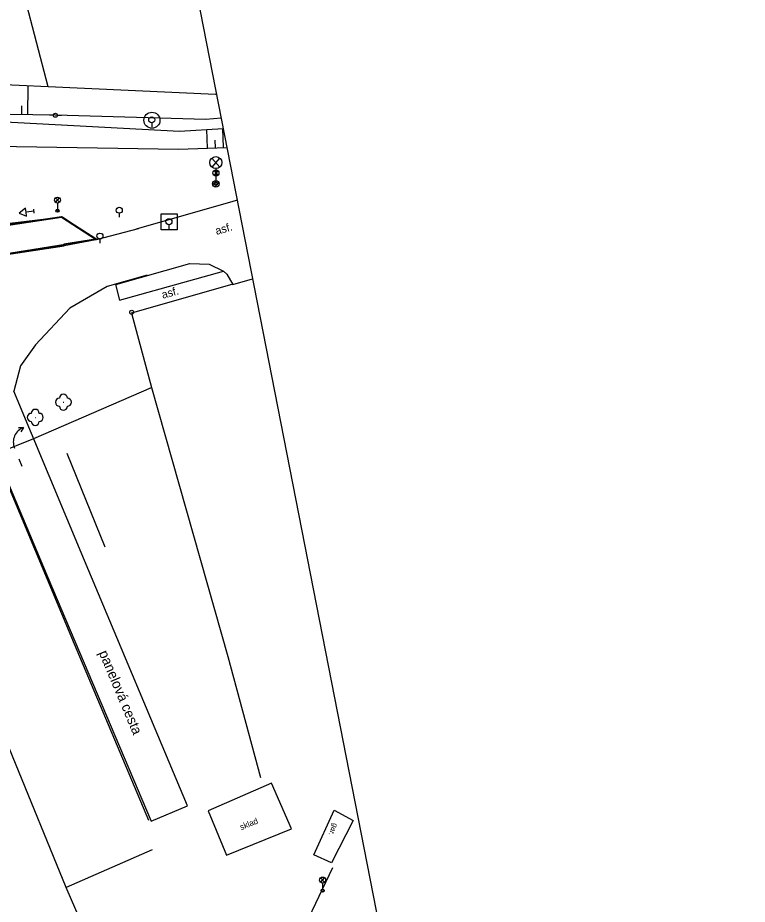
# Model space of a CAD drawing. Extents: x -545736 to -544888, y -1122892 to -1119128.
# Drawn here: x -545179.4 to -545088.3, y -1121572.1 to -1121461.4 of the extents above; entities that cross this region are included whole.
import ezdxf

# ---------------------------------------------------------------- set-up
doc = ezdxf.new("R2010")
doc.units = 0
for name, color, linetype in [('Podbarveni_Komunikace', 7, 'Continuous'), ('Vrstva 1', 7, 'Continuous'), ('Vrstva 10', 7, 'Continuous'), ('Vrstva 16_plochy', 7, 'Continuous'), ('Vrstva 17', 7, 'Continuous'), ('Vrstva 23', 7, 'Continuous'), ('Vrstva 25', 7, 'Continuous'), ('Vrstva 36', 7, 'Continuous'), ('Vrstva 41', 7, 'Continuous'), ('Vrstva 48', 7, 'Continuous'), ('Vrstva 49', 7, 'Continuous'), ('Vrstva 50', 7, 'Continuous'), ('Vrstva 51', 7, 'Continuous'), ('Vrstva 53', 7, 'Continuous'), ('Vrstva 62', 7, 'Continuous')]:
    doc.layers.add(name, color=color, linetype=linetype)

msp = doc.modelspace()

# ---------------------------------------------------------------- linework, layer by layer
at = {"layer": 'Podbarveni_Komunikace'}
for p, q in [((-545169.69, -1121489.02), (-545173.93, -1121486.28)), ((-545181.64, -1121490.98), (-545173.65, -1121489.76))]:
    msp.add_line(p, q, dxfattribs=at)
for points in [[(-545173.93, -1121486.28), (-545182.22, -1121487.51), (-545186.93, -1121488.05)], [(-545173.65, -1121489.76), (-545173.67, -1121489.64), (-545169.69, -1121489.02)]]:
    msp.add_lwpolyline(points, dxfattribs=at)
at = {"layer": 'Vrstva 1'}
msp.add_line((-545168.5, -1121527.5), (-545173.24, -1121515.82), dxfattribs=at)
at = {"layer": 'Vrstva 10'}
msp.add_line((-545169.99, -1121392.29), (-544887.57, -1122835.27), dxfattribs=at)
at = {"layer": 'Vrstva 16_plochy'}
for points in [[(-545282.46, -1121464.29), (-545278.52, -1121464.71), (-545277.47, -1121464.83), (-545264.34, -1121466.07), (-545246.3, -1121467.78), (-545221.13, -1121477.22), (-545194.62, -1121486.34), (-545191.65, -1121487.38), (-545189.28, -1121487.91), (-545186.93, -1121488.05), (-545182.22, -1121487.51), (-545173.93, -1121486.28), (-545169.69, -1121489.02)], [(-545247.25, -1121471.16), (-545247.23, -1121471.26), (-545222.54, -1121480.59), (-545196.36, -1121489.58), (-545192.53, -1121490.9), (-545189.64, -1121491.55), (-545187.88, -1121491.68), (-545186.38, -1121491.66), (-545184.05, -1121491.43), (-545181.62, -1121491.08), (-545173.62, -1121489.85)], [(-545182.24, -1121487.42), (-545173.95, -1121486.18), (-545169.65, -1121488.93), (-545169.67, -1121489.13), (-545173.62, -1121489.85)], [(-545181.64, -1121490.98), (-545173.65, -1121489.76), (-545173.67, -1121489.64), (-545169.69, -1121489.02), (-545173.93, -1121486.28), (-545182.22, -1121487.51)], [(-545169.69, -1121489.02), (-545173.67, -1121489.64), (-545173.65, -1121489.76)], [(-545181.64, -1121490.98), (-545173.65, -1121489.76)]]:
    msp.add_lwpolyline(points, dxfattribs=at)
at = {"layer": 'Vrstva 17'}
for p, q in [((-545177.41, -1121513.92), (-545162.69, -1121507.55)), ((-545178.7, -1121512.57), (-545179.33, -1121512.61)), ((-545182.26, -1121515.9), (-545177.41, -1121513.92)), ((-545178.87, -1121517.44), (-545179.24, -1121516.52)), ((-545148.1, -1121584.22), (-545140.04, -1121567.53))]:
    msp.add_line(p, q, dxfattribs=at)
for points in [[(-545152.56, -1121494.66), (-545165.19, -1121498.29), (-545162.69, -1121507.55), (-545153.17, -1121541.16), (-545149.11, -1121556.28)], [(-545152.56, -1121494.66), (-545165.19, -1121498.29), (-545162.69, -1121507.55), (-545153.17, -1121541.16), (-545149.11, -1121556.28)], [(-545179.33, -1121512.61), (-545178.7, -1121512.57), (-545179.03, -1121513.08)], [(-545163.04, -1121561.64), (-545172.32, -1121539.64), (-545182.26, -1121515.9), (-545184.71, -1121517.7)], [(-545162.62, -1121565.32), (-545173.38, -1121570.04)]]:
    msp.add_lwpolyline(points, dxfattribs=at)
msp.add_arc((-545178.05, -1121514.37), 1.92, 109.7224, 203.2423, dxfattribs=at)
at = {"layer": 'Vrstva 23'}
msp.add_lwpolyline([(-545163.43, -1121599.32), (-545162.46, -1121598.91), (-545168.55, -1121583.82), (-545167.58, -1121583.38), (-545173.38, -1121570.04), (-545193.53, -1121520.81), (-545196.12, -1121513.96), (-545200.03, -1121504.56), (-545201.91, -1121500.21), (-545214.82, -1121505.58), (-545215.51, -1121504.47), (-545216.91, -1121505.09), (-545216.55, -1121506.16), (-545216.91, -1121506.41), (-545199.14, -1121549.48)], dxfattribs=at)
for points in [[(-545153.35, -1121565.99), (-545145.24, -1121562.72), (-545147.72, -1121557.01), (-545155.63, -1121560.43)], [(-545142.42, -1121565.93), (-545139.91, -1121560.37), (-545137.54, -1121561.65), (-545140.23, -1121566.95)]]:
    msp.add_lwpolyline(points, close=True, dxfattribs=at)
at = {"layer": 'Vrstva 25'}
for p, q in [((-545154.9, -1121480.49), (-545154.41, -1121481.05)), ((-545154.9, -1121480.49), (-545154.41, -1121481.05)), ((-545154.9, -1121481.06), (-545154.4, -1121480.5)), ((-545154.9, -1121481.06), (-545154.4, -1121480.5)), ((-545154.66, -1121481.15), (-545154.66, -1121481.9)), ((-545154.66, -1121481.15), (-545154.66, -1121481.9)), ((-545154.85, -1121482.14), (-545154.62, -1121481.9)), ((-545154.85, -1121482.14), (-545154.62, -1121481.9)), ((-545154.72, -1121482.29), (-545154.47, -1121482.04)), ((-545154.72, -1121482.29), (-545154.47, -1121482.04)), ((-545174.7, -1121483.87), (-545174.2, -1121484.42)), ((-545174.69, -1121484.43), (-545174.2, -1121483.87)), ((-545174.45, -1121484.52), (-545174.45, -1121485.27)), ((-545174.64, -1121485.51), (-545174.41, -1121485.28)), ((-545174.51, -1121485.66), (-545174.26, -1121485.41)), ((-545141.58, -1121568.82), (-545141.08, -1121569.37)), ((-545141.57, -1121569.38), (-545141.08, -1121568.82)), ((-545141.33, -1121569.47), (-545141.33, -1121570.22)), ((-545141.53, -1121570.46), (-545141.3, -1121570.23)), ((-545141.4, -1121570.61), (-545141.15, -1121570.36))]:
    msp.add_line(p, q, dxfattribs=at)
for centre, radius in [((-545154.66, -1121480.77), 0.374), ((-545154.66, -1121480.77), 0.374), ((-545154.66, -1121482.1), 0.2), ((-545154.66, -1121482.1), 0.2), ((-545154.66, -1121482.1), 0.2), ((-545154.66, -1121482.1), 0.2), ((-545174.45, -1121484.15), 0.374), ((-545174.45, -1121485.47), 0.2), ((-545174.45, -1121485.47), 0.2), ((-545141.34, -1121569.1), 0.374), ((-545141.33, -1121570.42), 0.2), ((-545141.33, -1121570.42), 0.2)]:
    msp.add_circle(centre, radius, dxfattribs=at)
at = {"layer": 'Vrstva 36'}
for p, q in [((-545162.68, -1121474.5), (-545162.68, -1121475)), ((-545162.68, -1121474.5), (-545162.68, -1121475)), ((-545166.73, -1121485.78), (-545166.73, -1121486.28)), ((-545160.53, -1121487.23), (-545160.53, -1121487.73)), ((-545160.53, -1121487.23), (-545160.53, -1121487.73)), ((-545169.15, -1121489.03), (-545169.15, -1121489.53))]:
    msp.add_line(p, q, dxfattribs=at)
for centre in [(-545162.68, -1121474.12), (-545162.68, -1121474.12), (-545166.73, -1121485.41), (-545160.53, -1121486.85), (-545160.53, -1121486.85), (-545169.15, -1121488.65)]:
    msp.add_circle(centre, 0.378, dxfattribs=at)
at = {"layer": 'Vrstva 41'}
for p, q in [((-545174.96, -1121473.55), (-545175.46, -1121473.55)), ((-545174.68, -1121473.55), (-545174.73, -1121473.55)), ((-545174.46, -1121473.55), (-545173.96, -1121473.55))]:
    msp.add_line(p, q, dxfattribs=at)
msp.add_circle((-545174.71, -1121473.55), 0.25, dxfattribs=at)
at = {"layer": 'Vrstva 48'}
for p, q in [((-545178.16, -1121473.5), (-545178.11, -1121469.87)), ((-545178.91, -1121473.49), (-545178.9, -1121472.39))]:
    msp.add_line(p, q, dxfattribs=at)
at = {"layer": 'Vrstva 49'}
msp.add_line((-545175.6, -1121469.98), (-545182.24, -1121444.81), dxfattribs=at)
for points in [[(-545154.71, -1121470.94), (-545175.6, -1121469.98), (-545186.52, -1121469.49), (-545233.16, -1121466.67)], [(-545155.92, -1121474.08), (-545174.71, -1121473.55), (-545186.03, -1121473.39), (-545216.39, -1121472.23), (-545230.34, -1121471.57)]]:
    msp.add_lwpolyline(points, dxfattribs=at)
at = {"layer": 'Vrstva 50'}
for p, q in [((-545173.74, -1121509.4), (-545173.67, -1121509.4)), ((-545177.25, -1121511.29), (-545177.18, -1121511.29))]:
    msp.add_line(p, q, dxfattribs=at)
for centre, start, end in [((-545174.21, -1121509.4), 90, 270), ((-545173.71, -1121508.9), 0, 180), ((-545173.21, -1121509.4), 270, 90), ((-545177.22, -1121510.79), 0, 180), ((-545173.71, -1121509.9), 180, 0), ((-545177.72, -1121511.29), 90, 270), ((-545176.72, -1121511.29), 270, 90), ((-545177.22, -1121511.79), 180, 0)]:
    msp.add_arc(centre, 0.5, start, end, dxfattribs=at)
at = {"layer": 'Vrstva 51'}
msp.add_line((-545177.35, -1121485.8), (-545177.41, -1121485.3), dxfattribs=at)
for points in [[(-545226.68, -1121475.26), (-545216.81, -1121478.67), (-545194.92, -1121486.13), (-545188.4, -1121487.97), (-545173.81, -1121486.23), (-545169.58, -1121489.08)], [(-545169.58, -1121489.08), (-545186.32, -1121491.73), (-545188.68, -1121491.65), (-545195.23, -1121489.99), (-545217.66, -1121482.2), (-545227.59, -1121478.76)], [(-545177.38, -1121485.55), (-545178.37, -1121485.67), (-545178.43, -1121485.17), (-545179.24, -1121485.77), (-545178.31, -1121486.16), (-545178.37, -1121485.67)], [(-545169.58, -1121489.08), (-545164.33, -1121487.71)], [(-545163.24, -1121493.51), (-545168.23, -1121494.96), (-545172.89, -1121497.66), (-545177.19, -1121502.21), (-545179.05, -1121504.87), (-545179.92, -1121508.03)], [(-545162.76, -1121561.76), (-545158.19, -1121559.84), (-545171.06, -1121529.16), (-545179.92, -1121508.03)], [(-545184.63, -1121509.98), (-545175.66, -1121531.3), (-545162.76, -1121561.76)]]:
    msp.add_lwpolyline(points, dxfattribs=at)
at = {"layer": 'Vrstva 53'}
msp.add_line((-545165.21, -1121498.16), (-545165.16, -1121498.16), dxfattribs=at)
msp.add_circle((-545165.18, -1121498.16), 0.25, dxfattribs=at)
at = {"layer": 'Vrstva 62'}
for p, q in [((-545155.7, -1121477.65), (-545155.79, -1121475.34)), ((-545153.7, -1121477.58), (-545153.79, -1121475.21)), ((-545154.7, -1121477.61), (-545154.74, -1121476.68)), ((-545155.16, -1121478.91), (-545154.17, -1121480.02)), ((-545155.15, -1121480.04), (-545154.17, -1121478.92)), ((-545154.67, -1121480.22), (-545154.67, -1121481.72)), ((-545155.06, -1121482.2), (-545154.59, -1121481.73)), ((-545154.79, -1121482.49), (-545154.29, -1121481.99)), ((-545152.55, -1121494.71), (-545150.08, -1121493.99))]:
    msp.add_line(p, q, dxfattribs=at)
for points in [[(-545154.6, -1121470.92), (-545154.71, -1121470.94)], [(-545228.9, -1121473.89), (-545201.37, -1121473.49), (-545181.76, -1121474.32), (-545159.19, -1121475.55), (-545153.76, -1121475.21)], [(-545228.9, -1121473.89), (-545202.18, -1121476.03), (-545182.14, -1121477.41), (-545159.33, -1121477.78), (-545153.3, -1121477.56)], [(-545154.01, -1121473.93), (-545155.92, -1121474.08)], [(-545152.01, -1121484.17), (-545152.66, -1121484.36), (-545161.01, -1121486.72), (-545164.61, -1121487.78)], [(-545161.52, -1121485.87), (-545159.52, -1121485.87), (-545159.52, -1121487.87), (-545161.52, -1121487.87), (-545161.52, -1121485.87)], [(-545167.21, -1121494.69), (-545167.18, -1121494.7), (-545157.94, -1121492.08), (-545155.51, -1121492.17), (-545153.73, -1121493.02), (-545153.29, -1121493.4), (-545152.55, -1121494.71)], [(-545167.21, -1121494.69), (-545166.69, -1121496.64), (-545153.73, -1121493.02)]]:
    msp.add_lwpolyline(points, dxfattribs=at)
for centre, radius in [((-545162.65, -1121474.17), 1), ((-545154.67, -1121479.47), 0.749), ((-545154.67, -1121482.12), 0.4), ((-545154.67, -1121482.12), 0.4)]:
    msp.add_circle(centre, radius, dxfattribs=at)

# ---------------------------------------------------------------- texts
at = {"layer": 'Vrstva 23'}
for s, height, rotation, p in [('sklad', 0.75, 22.0011, (-545151.49, -1121562.87)), ('gar.', 0.677, 246.8587, (-545139.97, -1121561.93))]:
    msp.add_text(s, height=height, rotation=rotation, dxfattribs=at).set_placement(p)
at = {"layer": 'Vrstva 51'}
msp.add_text('panelová cesta', height=1.25, rotation=292.7539, dxfattribs=at).set_placement((-545169.31, -1121540.69))
at = {"layer": 'Vrstva 62'}
for rotation, p in [(15.9781, (-545154.58, -1121488.5)), (15.6189, (-545161.29, -1121496.48))]:
    msp.add_text('asf.', height=1, rotation=rotation, dxfattribs=at).set_placement(p)

doc.saveas('drawing.dxf')
